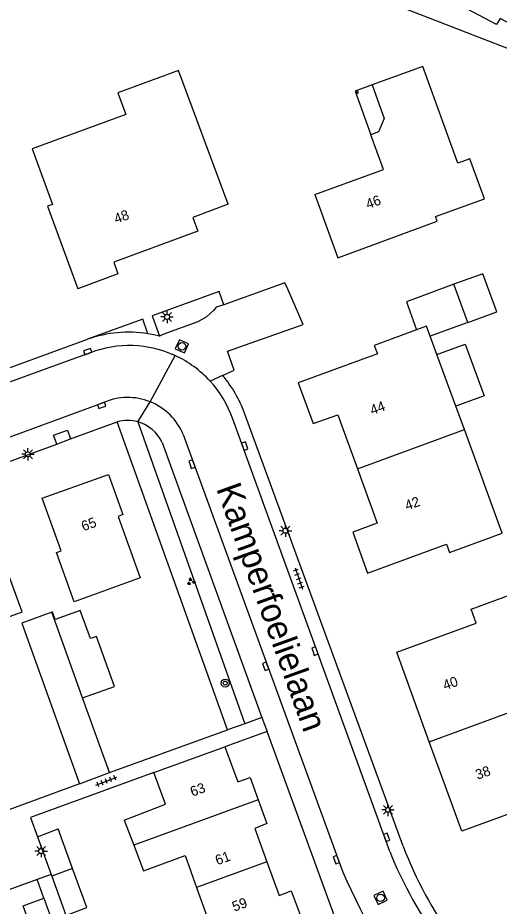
# Model space of a CAD drawing. Extents: x 137999 to 141000, y 397500 to 400501.
# Drawn here: x 138427.9 to 138476, y 400038.2 to 400126.8 of the extents above; entities that cross this region are included whole.
import ezdxf

# ---------------------------------------------------------------- set-up
doc = ezdxf.new("R2010")
doc.units = 0
for name, color, linetype in [('gg-afsc-erfafscheiding', 7, 'Continuous'), ('gg-afsc-muur', 7, 'Continuous'), ('gg-anno-huisnummerreeks BGT', 7, 'Continuous'), ('gg-anno-openbare ruimte label', 7, 'Continuous'), ('gg-bbg-bijgebouw', 7, 'Continuous'), ('gg-bbg-gedigitaliseerde bebouwing', 7, 'Continuous'), ('gg-bbg-gedigitaliseerde bijgebouw', 7, 'Continuous'), ('gg-bbg-hoofdgebouw', 7, 'Continuous'), ('gg-bbg-luifel en loopbrug', 7, 'Continuous'), ('gg-bbg-onder overbouw', 7, 'Continuous'), ('gg-bbg-pand overbouw', 7, 'Continuous'), ('gg-bbg-pilaar onder overbouw', 7, 'Continuous'), ('gg-bbg-tussenscheiding', 7, 'Continuous'), ('gg-knt-verharding', 7, 'Continuous'), ('gt-grn-groengrens', 7, 'Continuous'), ('gt-grn-weggrens', 7, 'Continuous'), ('gt-symb-boom', 7, 'Continuous'), ('gt-symb-groenvak', 7, 'Continuous'), ('gt-symb-kolk', 7, 'Continuous'), ('gt-symb-lichtmast', 7, 'Continuous'), ('gt-symb-rioolschacht', 7, 'Continuous'), ('gt-symb-tegel verharding', 7, 'Continuous')]:
    doc.layers.add(name, color=color, linetype=linetype)

# ---------------------------------------------------------------- blocks, each defined once
blk = doc.blocks.new('gt0-KOLK')
at = {"layer": 'gt-symb-kolk'}
blk.add_lwpolyline([(0, 0), (0.375, 0), (0.375, 0.4), (-0.375, 0.4), (-0.375, 0), (0, 0)], dxfattribs=at)
blk = doc.blocks.new('gt0-LMAST')
at = {"layer": 'gt-symb-lichtmast'}
for p, q in [((-0.182, 0.173), (-0.447, 0.438)), ((-0.005, 0.246), (-0.005, 0.621)), ((0.172, 0.173), (0.437, 0.438)), ((-0.255, -0.004), (-0.63, -0.004)), ((-0.182, -0.181), (-0.447, -0.446)), ((-0.005, -0.254), (-0.005, -0.629)), ((0.437, -0.446), (0.172, -0.181)), ((0.245, -0.004), (0.62, -0.004))]:
    blk.add_line(p, q, dxfattribs=at)
blk.add_circle((-0.005, -0.004), 0.25, dxfattribs=at)
blk = doc.blocks.new('gt0-TEG1')
at = {"layer": 'gt-symb-tegel verharding'}
for p, q in [((-1.125, 0), (1.125, 0)), ((-0.9, -0.25), (-0.9, 0.25)), ((-0.45, -0.25), (-0.45, 0.25)), ((0, -0.25), (0, 0.25)), ((0.45, -0.25), (0.45, 0.25)), ((0.9, -0.25), (0.9, 0.25))]:
    blk.add_line(p, q, dxfattribs=at)
blk = doc.blocks.new('gt0-RS')
at = {"layer": 'gt-symb-rioolschacht'}
blk.add_lwpolyline([(-0.5, -0.5), (0.5, -0.5), (0.5, 0.5), (-0.5, 0.5)], close=True, dxfattribs=at)
blk.add_circle((0, 0), 0.375, dxfattribs=at)
blk = doc.blocks.new('gt0-GRVAK')
at = {"layer": 'gt-symb-groenvak'}
for p, q in [((-0.11, 0.189), (-0.228, 0.24)), ((-0.182, 0.153), (0.088, 0.153)), ((-0.091, 0.211), (-0.156, 0.322)), ((-0.047, 0.214), (-0.047, 0.393)), ((-0.004, 0.211), (0.061, 0.322)), ((0.015, 0.189), (0.133, 0.24)), ((0.262, -0.052), (0.197, 0.059)), ((0.305, -0.049), (0.305, 0.13)), ((0.349, -0.052), (0.414, 0.059)), ((-0.245, -0.228), (-0.363, -0.177)), ((-0.318, -0.264), (-0.047, -0.264)), ((-0.226, -0.206), (-0.291, -0.095)), ((-0.183, -0.203), (-0.183, -0.024)), ((-0.139, -0.206), (-0.074, -0.095)), ((-0.12, -0.228), (-0.002, -0.177)), ((0.243, -0.074), (0.125, -0.023)), ((0.17, -0.11), (0.441, -0.11)), ((0.368, -0.074), (0.486, -0.023))]:
    blk.add_line(p, q, dxfattribs=at)
blk = doc.blocks.new('gt0-BOOM')
at = {"layer": 'gt-symb-boom'}
for radius in [0.4, 0.2]:
    blk.add_circle((0, 0), radius, dxfattribs=at)

msp = doc.modelspace()

# ---------------------------------------------------------------- linework, layer by layer
at = {"layer": 'gg-afsc-erfafscheiding'}
msp.add_line((138448.859, 400055.742), (138437.866, 400086.478), dxfattribs=at)
for points in [[(138478.116, 400123.227), (138445.741, 400135.798), (138423.774, 400127.805)], [(138441.52, 400051.49), (138429.189, 400046.994), (138429.885, 400045.082)]]:
    msp.add_lwpolyline(points, dxfattribs=at)
at = {"layer": 'gg-afsc-muur'}
for p, q in [((138429.848, 400040.824), (138418.45, 400036.67)), ((138430.527, 400038.949), (138429.848, 400040.824))]:
    msp.add_line(p, q, dxfattribs=at)
at = {"layer": 'gg-bbg-bijgebouw'}
for p, q in [((138437.07, 400051.48), (138434.4, 400058.93)), ((138434.09, 400050.38), (138437.07, 400051.48)), ((138429.885, 400045.082), (138431.96, 400045.88)), ((138433.401, 400041.932), (138431.96, 400045.88)), ((138429.885, 400045.082), (138431.249, 400041.334)), ((138431.249, 400041.334), (138431.31, 400041.168)), ((138430.527, 400038.949), (138431.941, 400035.044))]:
    msp.add_line(p, q, dxfattribs=at)
for points in [[(138434.4, 400058.93), (138437.6, 400060.09), (138435.78, 400065.08), (138435.19, 400064.86), (138434.17, 400067.67), (138431.66, 400066.76), (138431.39, 400067.5), (138431.336, 400067.48)], [(138431.336, 400067.48), (138428.33, 400066.38), (138434.09, 400050.38)], [(138432.882, 400037.309), (138434.83, 400038.02), (138433.401, 400041.932)], [(138431.31, 400041.168), (138432.735, 400037.255), (138432.882, 400037.309)], [(138429.867, 400034.284), (138428.448, 400038.179), (138430.527, 400038.949)]]:
    msp.add_lwpolyline(points, dxfattribs=at)
at = {"layer": 'gg-bbg-gedigitaliseerde bebouwing'}
msp.add_line((138438.54, 400046.74), (138439.505, 400044.236), dxfattribs=at)
for points in [[(138448.94, 400108.19), (138443.99, 400121.532), (138437.913, 400119.308), (138438.707, 400117.137), (138429.361, 400113.717), (138431.389, 400108.175), (138430.878, 400107.988), (138433.93, 400099.76)], [(138418.2, 400074.41), (138421.145, 400066.316), (138424.729, 400067.628), (138425.196, 400066.352), (138428.364, 400067.512), (138426.493, 400072.622), (138426.763, 400072.721)], [(138439.505, 400044.236), (138440.482, 400041.701), (138444.629, 400043.2), (138445.778, 400040.025)], [(138445.778, 400040.025), (138446.813, 400037.163), (138442.598, 400035.638), (138443.646, 400032.741)]]:
    msp.add_lwpolyline(points, dxfattribs=at)
at = {"layer": 'gg-bbg-gedigitaliseerde bijgebouw'}
msp.add_line((138472.869, 400096.403), (138471.48, 400100.2), dxfattribs=at)
msp.add_lwpolyline([(138472.869, 400096.403), (138475.752, 400097.465), (138474.363, 400101.236), (138471.48, 400100.2)], dxfattribs=at)
at = {"layer": 'gg-bbg-hoofdgebouw'}
for p, q in [((138469.781, 400093.203), (138469.113, 400095.029)), ((138471.671, 400088.038), (138469.781, 400093.203)), ((138472.525, 400085.705), (138471.671, 400088.038)), ((138441.52, 400051.49), (138448.61, 400054.07))]:
    msp.add_line(p, q, dxfattribs=at)
for points in [[(138474.53, 400108.74), (138473.055, 400112.73), (138471.884, 400112.302), (138468.366, 400121.938), (138463.299, 400120.098)], [(138457.58, 400109.16), (138464.451, 400111.654), (138463.189, 400115.132)], [(138457.58, 400109.16), (138459.87, 400102.86), (138469.82, 400106.5), (138469.65, 400106.97), (138474.53, 400108.74)], [(138448.94, 400108.19), (138445.41, 400106.88), (138445.91, 400105.49), (138437.52, 400102.42), (138437.93, 400101.24), (138433.93, 400099.76)], [(138469.113, 400095.029), (138468.75, 400096.02), (138467.754, 400095.657)], [(138467.754, 400095.657), (138463.51, 400094.11), (138463.84, 400093.27), (138455.94, 400090.38), (138457.43, 400086.3), (138459.87, 400087.19), (138461.845, 400081.78)], [(138461.845, 400081.78), (138463.82, 400076.37), (138461.37, 400075.49), (138462.86, 400071.39), (138470.73, 400074.29), (138471.04, 400073.45), (138476.3, 400075.39), (138472.525, 400085.705)], [(138438.43, 400077.23), (138437.96, 400077.05), (138440.14, 400070.91), (138433.57, 400068.52), (138431.8, 400073.45), (138432.26, 400073.61), (138430.37, 400078.85), (138436.97, 400081.24), (138438.43, 400077.23)], [(138469.02, 400054.57), (138465.77, 400063.49), (138473.71, 400066.38), (138473.19, 400067.79), (138477.45, 400069.34), (138481.22, 400059.04)], [(138478.83, 400048.04), (138472.27, 400045.65), (138469.02, 400054.57)], [(138448.61, 400054.07), (138449.9, 400050.57), (138451.12, 400051.01), (138451.934, 400048.781)], [(138438.54, 400046.74), (138442.66, 400048.33), (138441.52, 400051.49)], [(138451.934, 400048.781), (138452.8, 400046.41), (138451.6, 400045.92), (138452.812, 400042.597)], [(138452.812, 400042.597), (138454.04, 400039.23), (138455.24, 400039.68), (138456.114, 400037.3)]]:
    msp.add_lwpolyline(points, dxfattribs=at)
at = {"layer": 'gg-bbg-luifel en loopbrug'}
msp.add_line((138472.869, 400096.403), (138469.113, 400095.029), dxfattribs=at)
for points in [[(138471.48, 400100.2), (138466.728, 400098.461), (138467.754, 400095.657)], [(138469.781, 400093.203), (138472.598, 400094.234), (138474.489, 400089.069), (138471.671, 400088.038)]]:
    msp.add_lwpolyline(points, dxfattribs=at)
at = {"layer": 'gg-bbg-onder overbouw'}
msp.add_lwpolyline([(138463.299, 400120.098), (138464.511, 400116.761), (138463.95, 400115.408), (138463.189, 400115.132)], dxfattribs=at)
at = {"layer": 'gg-bbg-pand overbouw'}
msp.add_lwpolyline([(138463.299, 400120.098), (138461.61, 400119.485), (138463.189, 400115.132)], dxfattribs=at)
at = {"layer": 'gg-bbg-pilaar onder overbouw'}
msp.add_lwpolyline([(138461.736, 400119.392), (138461.791, 400119.242), (138461.941, 400119.296), (138461.886, 400119.447), (138461.736, 400119.392)], dxfattribs=at)
at = {"layer": 'gg-bbg-tussenscheiding'}
for p, q in [((138461.845, 400081.78), (138472.525, 400085.705)), ((138434.4, 400058.93), (138431.336, 400067.48)), ((138469.02, 400054.57), (138481.22, 400059.04)), ((138451.934, 400048.781), (138439.505, 400044.236)), ((138433.401, 400041.932), (138431.31, 400041.168)), ((138452.812, 400042.597), (138445.778, 400040.025))]:
    msp.add_line(p, q, dxfattribs=at)
at = {"layer": 'gg-knt-verharding'}
for p, q in [((138442.414, 400095.185), (138442.075, 400095.032)), ((138416.35, 400087.96), (138434.903, 400094.722)), ((138435.16, 400093.37), (138416.815, 400086.688)), ((138418.587, 400081.844), (138436.49, 400088.4)), ((138466.41, 400044.139), (138450.57, 400087.36)), ((138433.202, 400084.772), (138437.866, 400086.478)), ((138465.07, 400043.62), (138449.359, 400086.853)), ((138431.812, 400084.263), (138433.202, 400084.772)), ((138444.448, 400085.201), (138460.4, 400041.56)), ((138419.368, 400079.711), (138431.812, 400084.263)), ((138442.33, 400084.42), (138452.31, 400056.99)), ((138452.31, 400056.99), (138450.585, 400056.366)), ((138450.585, 400056.366), (138448.859, 400055.742)), ((138437.07, 400051.48), (138448.859, 400055.742)), ((138452.82, 400055.59), (138448.61, 400054.07)), ((138434.09, 400050.38), (138427.028, 400047.776))]:
    msp.add_line(p, q, dxfattribs=at)
for points in [[(138448.376, 400091.101), (138449.538, 400091.632), (138448.862, 400093.532), (138456.416, 400096.208), (138454.876, 400099.716)], [(138454.876, 400099.716), (138454.598, 400100.349), (138448.505, 400098.145)], [(138448.505, 400098.145), (138447.74, 400097.907), (138447.505, 400097.611), (138446.781, 400096.969), (138445.91, 400096.449), (138442.414, 400095.185)], [(138442.075, 400095.032), (138441.503, 400095.165), (138440.925, 400095.271)], [(138431.812, 400084.263), (138431.484, 400085.161), (138432.882, 400085.645), (138433.202, 400084.772)], [(138466.58, 400008.67), (138469.58, 400009.72), (138452.82, 400055.59)]]:
    msp.add_lwpolyline(points, dxfattribs=at)
for centre, radius, start, end in [((138439, 400083.082), 12.34, 81.02634, 109.39169), ((138439.063, 400083.151), 10.939, 65.33781, 110.90112), ((138439.057, 400083.137), 10.954, 42.4765, 65.3407), ((138439.022, 400083.101), 12.309, 20.24366, 40.53738), ((138439.057, 400083.143), 10.95, 19.80423, 42.45234), ((138438.912, 400082.927), 5.985, 68.10077, 113.86881), ((138438.914, 400082.929), 5.983, 22.32361, 68.11157), ((138438.892, 400082.846), 3.774, 74.34575, 105.76638), ((138438.893, 400082.834), 3.785, 24.77206, 74.41645), ((138502.773, 400057.857), 38.865, 200.66899, 216.29751), ((138506.474, 400060.441), 44.691, 202.11028, 215.71615), ((138522.214, 400068.163), 67.295, 203.28587, 216.77834)]:
    msp.add_arc(centre, radius, start, end, dxfattribs=at)
at = {"layer": 'gt-grn-groengrens'}
msp.add_line((138439.91, 400086.48), (138450.585, 400056.366), dxfattribs=at)
for points in [[(138477.736, 400124.345), (138477.226, 400126.116), (138476.085, 400126.726), (138475.742, 400126.116), (138469.578, 400129.407), (138466.267, 400131.601), (138463.87, 400133.552), (138462.044, 400135.258), (138460.217, 400137.452), (138458.09, 400138.533)], [(138448.505, 400098.145), (138448.026, 400099.469), (138441.344, 400097.052), (138442.075, 400095.032)], [(138440.925, 400095.271), (138440.404, 400096.712), (138434.903, 400094.722)]]:
    msp.add_lwpolyline(points, dxfattribs=at)
at = {"layer": 'gt-grn-weggrens'}
for p, q in [((138441.144, 400088.48), (138443.627, 400093.092)), ((138448.376, 400091.101), (138447.136, 400090.534)), ((138439.91, 400086.48), (138441.144, 400088.48)), ((138452.31, 400056.99), (138452.82, 400055.59)), ((138431.249, 400041.334), (138429.848, 400040.824))]:
    msp.add_line(p, q, dxfattribs=at)

# ---------------------------------------------------------------- block references
at = {"layer": 'gt-symb-boom'}
msp.add_blockref('gt0-BOOM', (138448.64, 400060.414), dxfattribs=at)
at = {"layer": 'gt-symb-groenvak'}
msp.add_blockref('gt0-GRVAK', (138445.223, 400070.542), dxfattribs=at)
at = {"layer": 'gt-symb-kolk'}
for p, rotation in [((138434.98, 400093.306), 20.120165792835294), ((138436.37, 400087.929), 20.120165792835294), ((138450.401, 400083.989), -70.00710601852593), ((138445.124, 400082.189), -69.93365037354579), ((138457.408, 400063.534), -70.00710602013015), ((138452.496, 400062.015), -69.93365037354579), ((138464.58, 400044.969), -70.00710602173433), ((138459.545, 400042.74), -69.93365037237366)]:
    msp.add_blockref('gt0-KOLK', p, dxfattribs=dict(at, rotation=rotation))
at = {"layer": 'gt-symb-lichtmast'}
for p in [(138442.835, 400096.949), (138428.946, 400083.243), (138454.656, 400075.622), (138464.898, 400047.778), (138430.272, 400043.664)]:
    msp.add_blockref('gt0-LMAST', p, dxfattribs=at)
at = {"layer": 'gt-symb-rioolschacht'}
for p, rotation in [((138444.318, 400094.014), -25.027278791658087), ((138464.158, 400038.994), -64.97272120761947)]:
    msp.add_blockref('gt0-RS', p, dxfattribs=dict(at, rotation=rotation))
at = {"layer": 'gt-symb-tegel verharding'}
for p, rotation in [((138455.981, 400070.84), -71.09393900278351), ((138436.778, 400050.628), 20.918204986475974)]:
    msp.add_blockref('gt0-TEG1', p, dxfattribs=dict(at, rotation=rotation))

# ---------------------------------------------------------------- texts
at = {"layer": 'gg-anno-huisnummerreeks BGT'}
for s, rotation, p in [('46', 20.1, (138462.896, 400107.694)), ('48', 20.1, (138437.751, 400106.232)), ('44', 20.1, (138463.318, 400087.143)), ('42', 20.1, (138466.794, 400077.623)), ('65', 19.9, (138434.488, 400075.556)), ('40', 19.9, (138470.587, 400059.682)), ('38', 19.9, (138473.837, 400050.762)), ('63', 20.2, (138445.363, 400049.069)), ('61', 20.1, (138447.86, 400042.234)), ('59', 20.1, (138449.549, 400037.603))]:
    msp.add_text(s, height=1, rotation=rotation, dxfattribs=at).set_placement(p)
at = {"layer": 'gg-anno-openbare ruimte label'}
msp.add_text('Kamperfoelielaan', height=2.5, rotation=289.8, dxfattribs=at).set_placement((138447.715, 400079.837))

doc.saveas('drawing.dxf')
